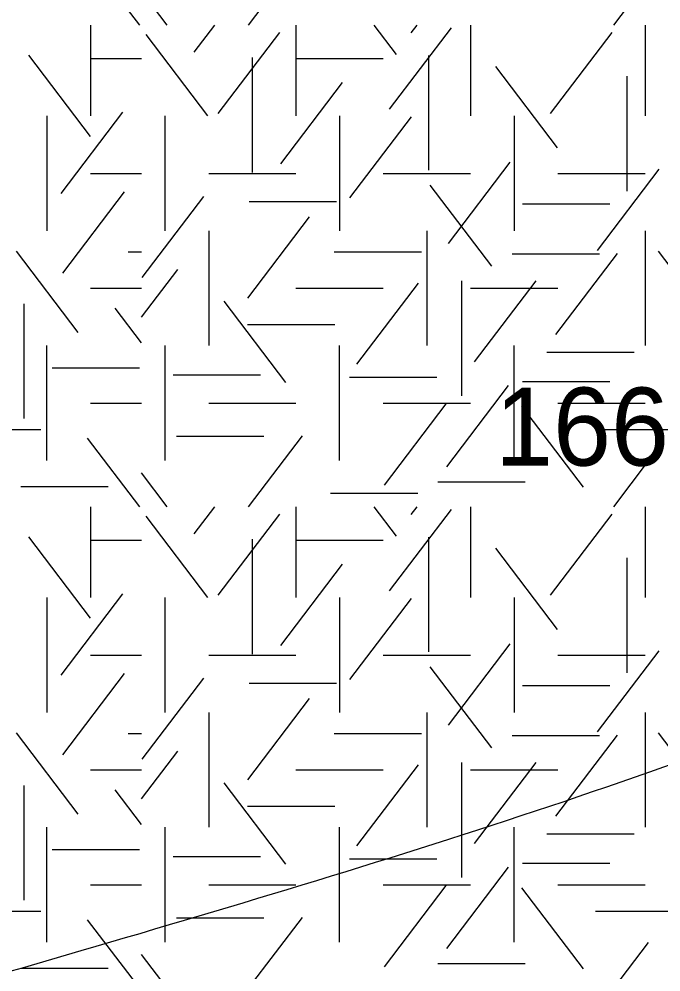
# Model space of a CAD drawing. Extents: x 419101 to 420177, y 4451541 to 4452254.
# Drawn here: x 419881.89 to 419891.77, y 4451573.95 to 4451588.61 of the extents above; entities that cross this region are included whole.
import ezdxf

# ---------------------------------------------------------------- set-up
doc = ezdxf.new("R2010")
doc.units = 0
doc.layers.add('3_HALİHAZIR', color=7, linetype='Continuous')
doc.layers.add('Level 41', color=7, linetype='Continuous')

msp = doc.modelspace()

# ---------------------------------------------------------------- linework, layer by layer
at = {"layer": '3_HALİHAZIR'}
for points in [[(419830.585, 4451569.182), (419835.774, 4451573.831), (419840.974, 4451578.331), (419857.814, 4451590.841), (419892.084, 4451597.601), (419927.345, 4451605.321), (419938.763, 4451608.51), (419942.048, 4451608.213)], [(419823.158, 4451549.789), (419823.164, 4451549.79), (419829.854, 4451552.83), (419838.324, 4451557.73), (419864.054, 4451568.471), (419874.464, 4451571.841), (419888.954, 4451576.141), (419895.924, 4451578.691), (419906.074, 4451583.863), (419936.516, 4451595.874), (419942.649, 4451595.582)], [(419868.593, 4451543.65), (419885.874, 4451549.01), (419897.697, 4451550.796), (419903.814, 4451552.689), (419917.785, 4451558.531), (419940.385, 4451574.598), (419942.375, 4451575.629)]]:
    msp.add_spline(points, degree=3, dxfattribs=at)
at = {"layer": 'Level 41'}
for p, q in [((419883.748, 4451588.519), (419882.946, 4451589.575)), ((419885.424, 4451588.519), (419886.253, 4451589.61)), ((419891.044, 4451588.519), (419891.581, 4451589.225)), ((419884.171, 4451588.519), (419883.777, 4451589.037)), ((419882.989, 4451588.519), (419882.989, 4451587.121)), ((419882.989, 4451588.519), (419882.989, 4451587.121)), ((419884.587, 4451588.102), (419884.904, 4451588.519)), ((419886.153, 4451588.519), (419886.153, 4451587.121)), ((419887.702, 4451588.067), (419887.358, 4451588.519)), ((419887.928, 4451588.399), (419888.019, 4451588.519)), ((419888.839, 4451588.519), (419888.839, 4451587.121)), ((419891.525, 4451588.519), (419891.525, 4451587.121)), ((419884.798, 4451587.121), (419883.849, 4451588.371)), ((419884.958, 4451587.156), (419885.907, 4451588.406)), ((419887.595, 4451587.225), (419888.545, 4451588.475)), ((419890.072, 4451587.156), (419891.021, 4451588.406)), ((419882.99, 4451586.805), (419882.041, 4451588.054)), ((419888.195, 4451588.052), (419888.195, 4451586.285)), ((419882.989, 4451588.005), (419883.777, 4451588.005)), ((419885.478, 4451588.017), (419885.478, 4451586.25)), ((419886.153, 4451588.005), (419887.496, 4451588.005)), ((419890.179, 4451586.63), (419889.23, 4451587.879)), ((419885.918, 4451586.384), (419886.867, 4451587.634)), ((419891.243, 4451587.731), (419891.243, 4451585.964)), ((419882.538, 4451585.928), (419883.487, 4451587.178)), ((419882.318, 4451587.121), (419882.318, 4451585.354)), ((419882.318, 4451587.121), (419882.318, 4451585.354)), ((419884.139, 4451585.354), (419884.139, 4451587.121)), ((419886.825, 4451587.121), (419886.825, 4451585.354)), ((419886.984, 4451585.859), (419887.933, 4451587.109)), ((419889.511, 4451587.121), (419889.511, 4451585.354)), ((419888.501, 4451585.158), (419889.452, 4451586.407)), ((419890.792, 4451585.053), (419891.741, 4451586.303)), ((419882.989, 4451586.237), (419883.777, 4451586.237)), ((419884.81, 4451586.237), (419886.153, 4451586.237)), ((419887.496, 4451586.237), (419888.839, 4451586.237)), ((419890.182, 4451586.237), (419891.525, 4451586.237)), ((419889.167, 4451584.808), (419888.217, 4451586.057)), ((419882.564, 4451584.702), (419883.514, 4451585.951)), ((419883.787, 4451584.633), (419884.736, 4451585.882)), ((419885.434, 4451585.803), (419886.777, 4451585.803)), ((419889.642, 4451585.767), (419890.985, 4451585.767)), ((419885.412, 4451584.316), (419886.361, 4451585.566)), ((419884.81, 4451585.354), (419884.81, 4451583.587)), ((419888.168, 4451585.354), (419888.168, 4451583.587)), ((419891.525, 4451585.354), (419891.525, 4451583.587)), ((419882.803, 4451583.79), (419881.854, 4451585.039)), ((419883.573, 4451585.03), (419883.777, 4451585.03)), ((419886.74, 4451585.03), (419888.083, 4451585.03)), ((419889.482, 4451584.997), (419890.825, 4451584.997)), ((419890.152, 4451583.756), (419891.102, 4451585.006)), ((419892.682, 4451583.79), (419891.733, 4451585.039)), ((419883.777, 4451584.024), (419884.336, 4451584.76)), ((419887.089, 4451583.3), (419888.039, 4451584.55)), ((419888.7, 4451584.582), (419888.7, 4451582.814)), ((419888.9, 4451583.336), (419889.849, 4451584.585)), ((419882.989, 4451584.47), (419883.777, 4451584.47)), ((419886.153, 4451584.47), (419887.496, 4451584.47)), ((419888.839, 4451584.47), (419890.182, 4451584.47)), ((419881.964, 4451584.232), (419881.964, 4451582.464)), ((419885.997, 4451583.019), (419885.048, 4451584.269)), ((419883.777, 4451583.63), (419883.371, 4451584.164)), ((419885.407, 4451583.91), (419886.75, 4451583.91)), ((419882.318, 4451581.819), (419882.318, 4451583.587)), ((419884.139, 4451581.819), (419884.139, 4451583.587)), ((419886.825, 4451581.819), (419886.825, 4451583.587)), ((419889.511, 4451581.819), (419889.511, 4451583.587)), ((419890.016, 4451583.489), (419891.359, 4451583.489)), ((419882.4, 4451583.244), (419883.743, 4451583.244)), ((419884.262, 4451583.138), (419885.605, 4451583.138)), ((419886.979, 4451583.104), (419888.322, 4451583.104)), ((419888.475, 4451581.722), (419889.424, 4451582.972)), ((419889.642, 4451583.033), (419890.985, 4451583.033)), ((419882.989, 4451582.703), (419883.777, 4451582.703)), ((419884.81, 4451582.703), (419886.153, 4451582.703)), ((419887.496, 4451582.703), (419888.839, 4451582.703)), ((419887.515, 4451581.443), (419888.464, 4451582.692)), ((419890.578, 4451581.408), (419889.628, 4451582.657)), ((419890.182, 4451582.703), (419891.525, 4451582.703)), ((419880.882, 4451582.296), (419882.225, 4451582.296)), ((419884.316, 4451582.192), (419885.658, 4451582.192)), ((419885.424, 4451581.11), (419886.253, 4451582.201)), ((419890.761, 4451582.296), (419892.104, 4451582.296)), ((419883.748, 4451581.11), (419882.946, 4451582.166)), ((419891.044, 4451581.11), (419891.581, 4451581.816)), ((419884.171, 4451581.11), (419883.777, 4451581.628)), ((419888.338, 4451581.491), (419889.681, 4451581.491)), ((419881.921, 4451581.422), (419883.264, 4451581.422)), ((419886.686, 4451581.316), (419888.029, 4451581.316)), ((419882.989, 4451581.11), (419882.989, 4451579.712)), ((419882.989, 4451581.11), (419882.989, 4451579.712)), ((419884.587, 4451580.693), (419884.904, 4451581.11)), ((419886.153, 4451581.11), (419886.153, 4451579.712)), ((419887.702, 4451580.658), (419887.358, 4451581.11)), ((419887.595, 4451579.816), (419888.545, 4451581.066)), ((419887.928, 4451580.99), (419888.019, 4451581.11)), ((419888.839, 4451581.11), (419888.839, 4451579.712)), ((419891.525, 4451581.11), (419891.525, 4451579.712)), ((419884.798, 4451579.712), (419883.849, 4451580.962)), ((419884.958, 4451579.747), (419885.907, 4451580.997)), ((419890.072, 4451579.747), (419891.021, 4451580.997)), ((419882.99, 4451579.396), (419882.041, 4451580.645)), ((419882.989, 4451580.596), (419883.777, 4451580.596)), ((419885.478, 4451580.608), (419885.478, 4451578.841)), ((419886.153, 4451580.596), (419887.496, 4451580.596)), ((419888.195, 4451580.643), (419888.195, 4451578.876)), ((419890.179, 4451579.221), (419889.23, 4451580.47)), ((419891.243, 4451580.322), (419891.243, 4451578.555)), ((419885.918, 4451578.975), (419886.867, 4451580.225)), ((419882.318, 4451579.712), (419882.318, 4451577.945)), ((419882.318, 4451579.712), (419882.318, 4451577.945)), ((419882.538, 4451578.519), (419883.487, 4451579.769)), ((419884.139, 4451577.945), (419884.139, 4451579.712)), ((419886.825, 4451579.712), (419886.825, 4451577.945)), ((419886.984, 4451578.45), (419887.933, 4451579.7)), ((419889.511, 4451579.712), (419889.511, 4451577.945)), ((419888.501, 4451577.749), (419889.452, 4451578.998)), ((419882.989, 4451578.828), (419883.777, 4451578.828)), ((419884.81, 4451578.828), (419886.153, 4451578.828)), ((419887.496, 4451578.828), (419888.839, 4451578.828)), ((419890.182, 4451578.828), (419891.525, 4451578.828)), ((419890.792, 4451577.644), (419891.741, 4451578.894)), ((419882.564, 4451577.293), (419883.514, 4451578.542)), ((419889.167, 4451577.399), (419888.217, 4451578.648)), ((419883.787, 4451577.224), (419884.736, 4451578.473)), ((419885.434, 4451578.394), (419886.777, 4451578.394)), ((419889.642, 4451578.358), (419890.985, 4451578.358)), ((419885.412, 4451576.907), (419886.361, 4451578.157)), ((419884.81, 4451577.945), (419884.81, 4451576.178)), ((419888.168, 4451577.945), (419888.168, 4451576.178)), ((419891.525, 4451577.945), (419891.525, 4451576.178)), ((419882.803, 4451576.381), (419881.854, 4451577.63)), ((419892.682, 4451576.381), (419891.733, 4451577.63)), ((419883.573, 4451577.621), (419883.777, 4451577.621)), ((419886.74, 4451577.621), (419888.083, 4451577.621)), ((419889.482, 4451577.588), (419890.825, 4451577.588)), ((419890.152, 4451576.347), (419891.102, 4451577.597)), ((419883.777, 4451576.615), (419884.336, 4451577.351)), ((419882.989, 4451577.061), (419883.777, 4451577.061)), ((419886.153, 4451577.061), (419887.496, 4451577.061)), ((419887.089, 4451575.891), (419888.039, 4451577.141)), ((419888.7, 4451577.173), (419888.7, 4451575.405)), ((419888.839, 4451577.061), (419890.182, 4451577.061)), ((419888.9, 4451575.927), (419889.849, 4451577.176)), ((419881.964, 4451576.823), (419881.964, 4451575.055)), ((419883.777, 4451576.221), (419883.371, 4451576.755)), ((419885.997, 4451575.61), (419885.048, 4451576.86)), ((419885.407, 4451576.501), (419886.75, 4451576.501)), ((419882.318, 4451574.41), (419882.318, 4451576.178)), ((419884.139, 4451574.41), (419884.139, 4451576.178)), ((419886.825, 4451574.41), (419886.825, 4451576.178)), ((419889.511, 4451574.41), (419889.511, 4451576.178)), ((419890.016, 4451576.08), (419891.359, 4451576.08)), ((419882.4, 4451575.835), (419883.743, 4451575.835)), ((419884.262, 4451575.729), (419885.605, 4451575.729)), ((419886.979, 4451575.695), (419888.322, 4451575.695)), ((419889.642, 4451575.624), (419890.985, 4451575.624)), ((419888.475, 4451574.313), (419889.424, 4451575.563)), ((419882.989, 4451575.294), (419883.777, 4451575.294)), ((419884.81, 4451575.294), (419886.153, 4451575.294)), ((419887.496, 4451575.294), (419888.839, 4451575.294)), ((419890.182, 4451575.294), (419891.525, 4451575.294)), ((419887.515, 4451574.034), (419888.464, 4451575.283)), ((419890.578, 4451573.999), (419889.628, 4451575.248)), ((419880.882, 4451574.887), (419882.225, 4451574.887)), ((419890.761, 4451574.887), (419892.104, 4451574.887)), ((419883.748, 4451573.701), (419882.946, 4451574.757)), ((419884.316, 4451574.783), (419885.658, 4451574.783)), ((419885.424, 4451573.701), (419886.253, 4451574.792)), ((419891.044, 4451573.701), (419891.581, 4451574.407)), ((419884.171, 4451573.701), (419883.777, 4451574.219)), ((419881.921, 4451574.013), (419883.264, 4451574.013)), ((419888.338, 4451574.082), (419889.681, 4451574.082))]:
    msp.add_line(p, q, dxfattribs=at)

# ---------------------------------------------------------------- texts
at = {"layer": '3_HALİHAZIR'}
msp.add_text('166.83 ', height=1.2, rotation=0.002, dxfattribs=at).set_placement((419889.218, 4451581.742))

doc.saveas('drawing.dxf')
